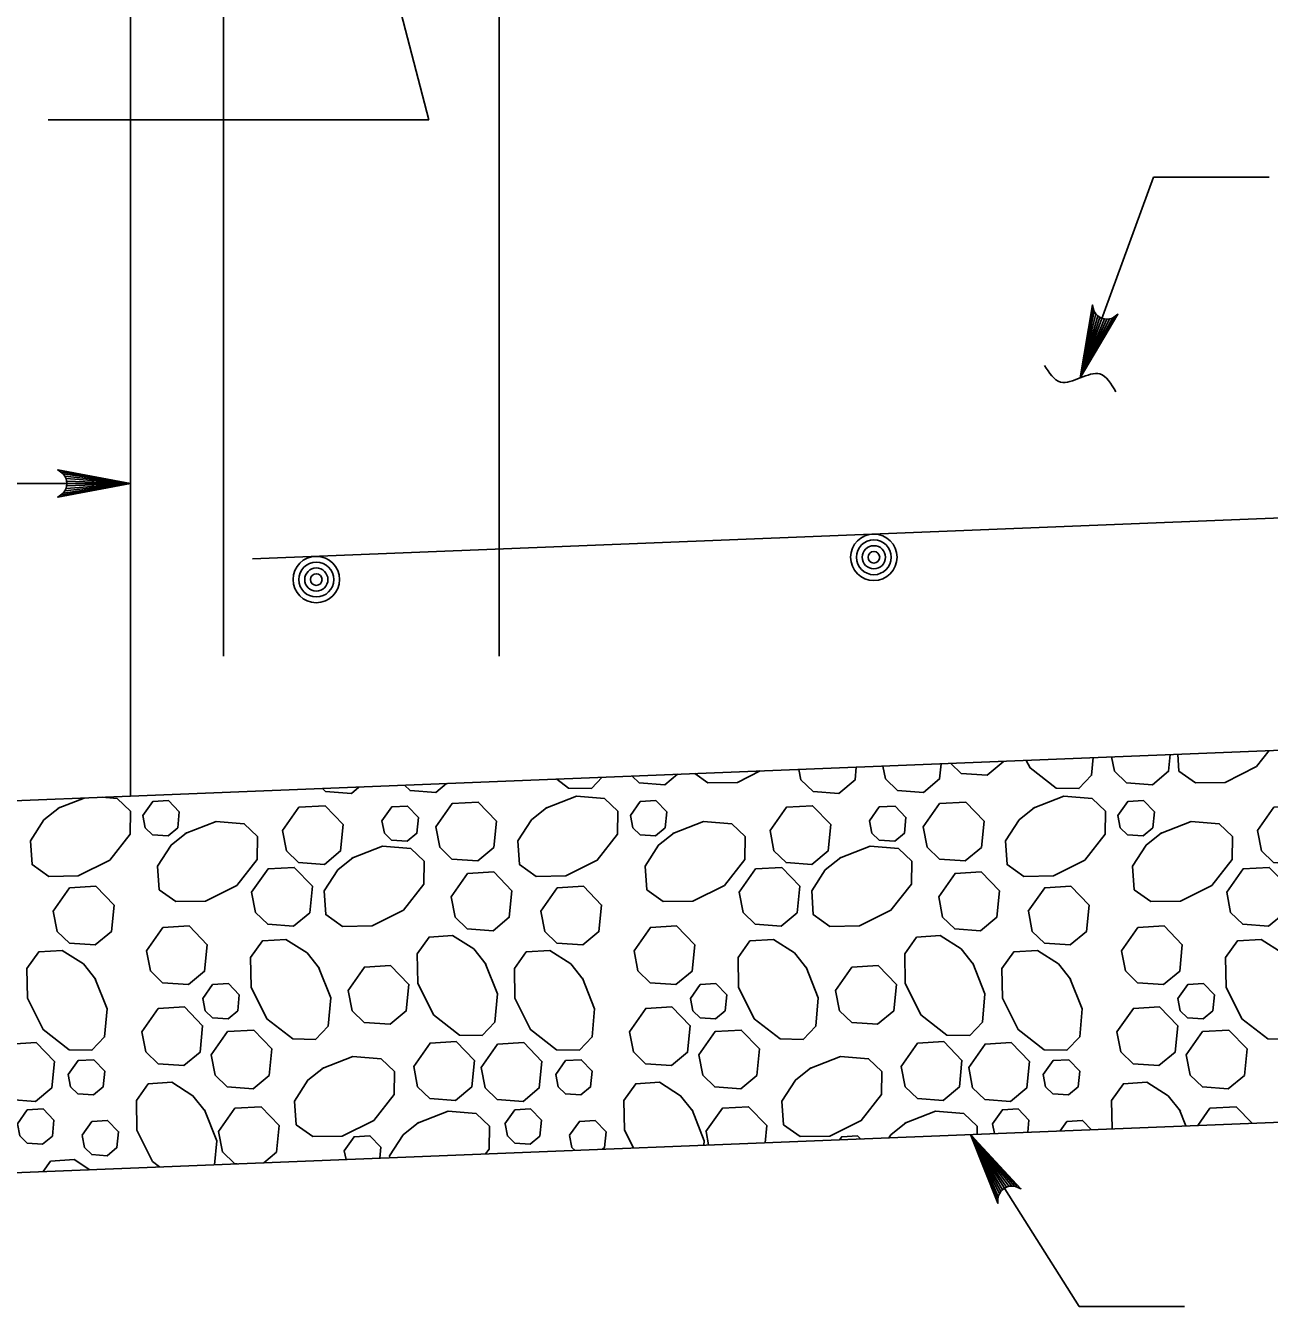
# Model space of a CAD drawing. Extents: x 636530 to 644067, y 294168 to 299122.
# Drawn here: x 640381.1 to 640432.1, y 298172.7 to 298225.2 of the extents above; entities that cross this region are included whole.
import ezdxf

# ---------------------------------------------------------------- set-up
doc = ezdxf.new("R2010")
doc.units = 0
doc.layers.add('1', color=7, linetype='Continuous')

msp = doc.modelspace()

# ---------------------------------------------------------------- linework, layer by layer
at = {"layer": '1'}
for p, q in [((640385.403, 298260.913), (640385.403, 298193.592)), ((640389.213, 298251.465), (640389.213, 298199.334)), ((640400.527, 298251.461), (640400.527, 298199.334)), ((640397.637, 298221.331), (640394.169, 298234.614)), ((640382.025, 298221.331), (640397.637, 298221.331)), ((640424.347, 298210.743), (640427.345, 298218.981)), ((640427.345, 298218.981), (640432.093, 298218.981)), ((640370.175, 298206.414), (640385.403, 298206.414)), ((640390.408, 298203.324), (640474.088, 298206.672)), ((640385.403, 298193.592), (640474.165, 298197.143)), ((640369.566, 298192.959), (640385.403, 298193.592)), ((640370.175, 298177.731), (640474.165, 298181.89)), ((640419.843, 298179.718), (640424.304, 298172.67)), ((640424.304, 298172.67), (640428.616, 298172.67))]:
    msp.add_line(p, q, dxfattribs=at)
for points in [[(640424.347, 298210.743), (640424.841, 298213.737), (640424.877, 298213.602), (640424.912, 298213.466), (640424.986, 298213.376), (640425.06, 298213.287), (640425.148, 298213.236), (640425.236, 298213.186), (640425.336, 298213.168), (640425.436, 298213.15), (640425.55, 298213.171), (640425.664, 298213.193), (640425.778, 298213.274), (640425.892, 298213.354), (640424.347, 298210.743), (640425.778, 298213.274), (640425.664, 298213.193), (640424.347, 298210.743), (640425.55, 298213.171), (640425.436, 298213.15), (640424.347, 298210.743), (640425.336, 298213.168), (640425.236, 298213.186), (640424.347, 298210.743), (640425.148, 298213.236), (640425.06, 298213.287), (640424.347, 298210.743), (640424.986, 298213.376), (640424.912, 298213.466), (640424.347, 298210.743), (640424.877, 298213.602)], [(640385.403, 298206.414), (640382.421, 298205.855), (640382.535, 298205.935), (640382.65, 298206.014), (640382.71, 298206.114), (640382.769, 298206.214), (640382.786, 298206.314), (640382.803, 298206.414), (640382.786, 298206.514), (640382.769, 298206.614), (640382.71, 298206.714), (640382.65, 298206.814), (640382.535, 298206.894), (640382.421, 298206.974), (640385.403, 298206.414), (640382.535, 298206.894), (640382.65, 298206.814), (640385.403, 298206.414), (640382.71, 298206.714), (640382.769, 298206.614), (640385.403, 298206.414), (640382.786, 298206.514), (640382.803, 298206.414), (640385.403, 298206.414), (640382.786, 298206.314), (640382.769, 298206.214), (640385.403, 298206.414), (640382.71, 298206.114), (640382.65, 298206.014), (640385.403, 298206.414), (640382.535, 298205.935)], [(640432.084, 298195.459), (640431.57, 298194.803), (640430.282, 298194.159), (640429.068, 298194.137), (640428.385, 298194.623), (640428.339, 298195.31)], [(640418.642, 298194.922), (640418.58, 298194.299), (640417.917, 298193.747), (640416.857, 298193.824), (640416.358, 298194.308), (640416.257, 298194.826)], [(640421.19, 298195.024), (640421.187, 298195), (640420.524, 298194.449), (640419.464, 298194.526), (640419.039, 298194.938)], [(640424.873, 298195.171), (640424.811, 298194.452), (640424.289, 298193.903), (640423.351, 298193.92), (640422.286, 298194.754), (640422.132, 298195.061)], [(640428.034, 298195.297), (640427.966, 298194.614), (640427.303, 298194.063), (640426.243, 298194.139), (640425.744, 298194.623), (640425.632, 298195.201)], [(640404.74, 298194.366), (640404.3, 298193.903), (640403.363, 298193.92), (640402.888, 298194.292)], [(640407.827, 298194.489), (640407.314, 298194.063), (640406.254, 298194.139), (640405.97, 298194.415)], [(640411.226, 298194.625), (640410.294, 298194.159), (640409.08, 298194.137), (640408.544, 298194.518)], [(640415.163, 298194.783), (640415.111, 298194.259), (640414.448, 298193.708), (640413.388, 298193.785), (640412.89, 298194.268), (640412.808, 298194.688)], [(640394.771, 298193.967), (640394.46, 298193.708), (640393.4, 298193.785), (640393.274, 298193.907)], [(640398.365, 298194.111), (640397.928, 298193.747), (640396.868, 298193.824), (640396.644, 298194.042)], [(640384.24, 298193.546), (640384.854, 298193.493), (640385.403, 298192.971), (640385.386, 298192.033), (640384.553, 298190.968), (640383.265, 298190.324), (640382.051, 298190.303), (640381.368, 298190.788), (640381.303, 298191.755), (640381.857, 298192.62), (640382.492, 298193.126)], [(640382.441, 298193.094), (640383.508, 298193.516)], [(640385.911, 298192.798), (640386.315, 298193.372), (640386.959, 298193.408), (640387.406, 298192.944), (640387.342, 298192.294), (640386.944, 298191.963), (640386.308, 298192.009), (640386.009, 298192.299), (640385.912, 298192.798)], [(640397.919, 298192.329), (640398.591, 298193.286), (640399.664, 298193.347), (640400.41, 298192.573), (640400.302, 298191.489), (640399.639, 298190.938), (640398.58, 298191.014), (640398.081, 298191.498), (640397.919, 298192.329)], [(640402.43, 298193.094), (640403.688, 298193.592), (640404.843, 298193.493), (640405.392, 298192.971), (640405.375, 298192.033), (640404.541, 298190.968), (640403.253, 298190.324), (640402.039, 298190.303), (640401.356, 298190.788), (640401.291, 298191.755), (640401.846, 298192.62), (640402.481, 298193.126)], [(640405.9, 298192.798), (640406.303, 298193.372), (640406.947, 298193.408), (640407.395, 298192.944), (640407.33, 298192.294), (640406.932, 298191.963), (640406.296, 298192.009), (640405.997, 298192.299), (640405.9, 298192.798)], [(640417.907, 298192.329), (640418.579, 298193.286), (640419.653, 298193.347), (640420.399, 298192.573), (640420.291, 298191.489), (640419.628, 298190.938), (640418.568, 298191.014), (640418.069, 298191.498), (640417.908, 298192.329)], [(640422.418, 298193.094), (640423.676, 298193.592), (640424.831, 298193.493), (640425.38, 298192.971), (640425.363, 298192.033), (640424.53, 298190.968), (640423.242, 298190.324), (640422.028, 298190.303), (640421.345, 298190.788), (640421.28, 298191.755), (640421.834, 298192.62), (640422.469, 298193.126)], [(640425.888, 298192.798), (640426.292, 298193.372), (640426.936, 298193.408), (640427.383, 298192.944), (640427.319, 298192.294), (640426.921, 298191.963), (640426.285, 298192.009), (640425.986, 298192.299), (640425.889, 298192.798)], [(640391.636, 298192.184), (640392.309, 298193.14), (640393.382, 298193.202), (640394.128, 298192.428), (640394.02, 298191.344), (640393.357, 298190.792), (640392.297, 298190.869), (640391.799, 298191.353), (640391.637, 298192.184)], [(640395.715, 298192.577), (640396.119, 298193.151), (640396.763, 298193.188), (640397.211, 298192.723), (640397.146, 298192.073), (640396.748, 298191.742), (640396.112, 298191.788), (640395.813, 298192.078), (640395.716, 298192.577)], [(640411.625, 298192.184), (640412.297, 298193.14), (640413.37, 298193.202), (640414.117, 298192.428), (640414.009, 298191.344), (640413.346, 298190.792), (640412.286, 298190.869), (640411.787, 298191.353), (640411.625, 298192.184)], [(640415.704, 298192.577), (640416.107, 298193.151), (640416.751, 298193.188), (640417.199, 298192.723), (640417.134, 298192.073), (640416.737, 298191.742), (640416.1, 298191.788), (640415.801, 298192.078), (640415.704, 298192.577)], [(640431.613, 298192.184), (640432.286, 298193.14), (640433.359, 298193.202), (640434.105, 298192.428), (640433.997, 298191.344), (640433.334, 298190.792), (640432.274, 298190.869), (640431.776, 298191.353), (640431.614, 298192.184)], [(640387.653, 298192.061), (640388.911, 298192.56), (640390.066, 298192.46), (640390.615, 298191.938), (640390.598, 298191.001), (640389.764, 298189.935), (640388.477, 298189.291), (640387.263, 298189.27), (640386.58, 298189.756), (640386.515, 298190.722), (640387.069, 298191.587), (640387.704, 298192.094)], [(640407.642, 298192.061), (640408.899, 298192.56), (640410.055, 298192.46), (640410.604, 298191.938), (640410.586, 298191.001), (640409.753, 298189.935), (640408.465, 298189.291), (640407.251, 298189.27), (640406.568, 298189.756), (640406.503, 298190.722), (640407.058, 298191.587), (640407.693, 298192.094)], [(640427.63, 298192.061), (640428.888, 298192.56), (640430.043, 298192.46), (640430.592, 298191.938), (640430.575, 298191.001), (640429.741, 298189.935), (640428.454, 298189.291), (640427.24, 298189.27), (640426.557, 298189.756), (640426.492, 298190.722), (640427.046, 298191.587), (640427.681, 298192.094)], [(640394.486, 298191.045), (640395.743, 298191.543), (640396.899, 298191.443), (640397.448, 298190.921), (640397.43, 298189.984), (640396.597, 298188.919), (640395.309, 298188.275), (640394.095, 298188.253), (640393.412, 298188.739), (640393.347, 298189.706), (640393.902, 298190.57), (640394.537, 298191.077)], [(640414.474, 298191.045), (640415.732, 298191.543), (640416.887, 298191.443), (640417.436, 298190.921), (640417.419, 298189.984), (640416.585, 298188.919), (640415.297, 298188.275), (640414.084, 298188.253), (640413.4, 298188.739), (640413.336, 298189.706), (640413.89, 298190.57), (640414.525, 298191.077)], [(640390.371, 298189.654), (640391.044, 298190.61), (640392.117, 298190.672), (640392.863, 298189.898), (640392.755, 298188.814), (640392.092, 298188.262), (640391.032, 298188.339), (640390.534, 298188.823), (640390.372, 298189.654)], [(640410.36, 298189.654), (640411.032, 298190.61), (640412.105, 298190.672), (640412.852, 298189.898), (640412.744, 298188.814), (640412.081, 298188.262), (640411.021, 298188.339), (640410.522, 298188.823), (640410.36, 298189.654)], [(640430.348, 298189.654), (640431.021, 298190.61), (640432.094, 298190.672), (640432.84, 298189.898), (640432.732, 298188.814), (640432.069, 298188.262), (640431.009, 298188.339), (640430.511, 298188.823), (640430.349, 298189.654)], [(640398.551, 298189.466), (640399.223, 298190.423), (640400.297, 298190.484), (640401.043, 298189.71), (640400.935, 298188.626), (640400.272, 298188.075), (640399.212, 298188.151), (640398.714, 298188.635), (640398.552, 298189.466)], [(640418.54, 298189.466), (640419.212, 298190.423), (640420.285, 298190.484), (640421.031, 298189.71), (640420.923, 298188.626), (640420.26, 298188.075), (640419.201, 298188.151), (640418.702, 298188.635), (640418.54, 298189.466)], [(640382.238, 298188.881), (640382.91, 298189.837), (640383.984, 298189.898), (640384.73, 298189.125), (640384.622, 298188.041), (640383.959, 298187.489), (640382.899, 298187.566), (640382.401, 298188.049), (640382.239, 298188.88)], [(640402.227, 298188.881), (640402.899, 298189.837), (640403.972, 298189.898), (640404.718, 298189.125), (640404.61, 298188.041), (640403.947, 298187.489), (640402.888, 298187.566), (640402.389, 298188.049), (640402.227, 298188.88)], [(640422.215, 298188.881), (640422.887, 298189.837), (640423.961, 298189.898), (640424.707, 298189.125), (640424.599, 298188.041), (640423.936, 298187.489), (640422.876, 298187.566), (640422.378, 298188.049), (640422.216, 298188.88)], [(640386.06, 298187.254), (640386.733, 298188.211), (640387.806, 298188.272), (640388.552, 298187.498), (640388.444, 298186.414), (640387.781, 298185.863), (640386.721, 298185.939), (640386.223, 298186.423), (640386.061, 298187.254)], [(640406.049, 298187.254), (640406.721, 298188.211), (640407.794, 298188.272), (640408.541, 298187.498), (640408.433, 298186.414), (640407.77, 298185.863), (640406.71, 298185.939), (640406.211, 298186.423), (640406.049, 298187.254)], [(640426.037, 298187.254), (640426.71, 298188.211), (640427.783, 298188.272), (640428.529, 298187.498), (640428.421, 298186.414), (640427.758, 298185.863), (640426.698, 298185.939), (640426.2, 298186.423), (640426.038, 298187.254)], [(640393.117, 298186.579), (640393.616, 298185.322), (640393.516, 298184.166), (640392.994, 298183.617), (640392.057, 298183.635), (640390.992, 298184.468), (640390.348, 298185.756), (640390.326, 298186.97), (640390.812, 298187.653), (640391.779, 298187.717), (640392.643, 298187.163), (640393.15, 298186.528)], [(640399.95, 298186.742), (640400.449, 298185.484), (640400.349, 298184.329), (640399.827, 298183.78), (640398.889, 298183.797), (640397.824, 298184.631), (640397.18, 298185.919), (640397.159, 298187.132), (640397.644, 298187.816), (640398.611, 298187.88), (640399.476, 298187.326), (640399.982, 298186.691)], [(640413.106, 298186.579), (640413.605, 298185.322), (640413.505, 298184.166), (640412.983, 298183.617), (640412.045, 298183.635), (640410.98, 298184.468), (640410.336, 298185.756), (640410.315, 298186.97), (640410.8, 298187.653), (640411.767, 298187.717), (640412.632, 298187.163), (640413.138, 298186.528)], [(640419.939, 298186.742), (640420.437, 298185.484), (640420.337, 298184.329), (640419.815, 298183.78), (640418.878, 298183.797), (640417.813, 298184.631), (640417.169, 298185.919), (640417.147, 298187.132), (640417.633, 298187.816), (640418.6, 298187.88), (640419.464, 298187.326), (640419.971, 298186.691)], [(640433.094, 298186.579), (640433.593, 298185.322), (640433.493, 298184.166), (640432.971, 298183.617), (640432.034, 298183.635), (640430.969, 298184.468), (640430.325, 298185.756), (640430.303, 298186.97), (640430.789, 298187.653), (640431.756, 298187.717), (640432.62, 298187.163), (640433.127, 298186.528)], [(640383.947, 298186.132), (640384.446, 298184.874), (640384.346, 298183.719), (640383.824, 298183.17), (640382.887, 298183.187), (640381.821, 298184.021), (640381.178, 298185.309), (640381.156, 298186.522), (640381.642, 298187.206), (640382.608, 298187.27), (640383.473, 298186.716), (640383.98, 298186.081)], [(640403.936, 298186.132), (640404.434, 298184.874), (640404.335, 298183.719), (640403.813, 298183.17), (640402.875, 298183.187), (640401.81, 298184.021), (640401.166, 298185.309), (640401.145, 298186.522), (640401.63, 298187.206), (640402.597, 298187.27), (640403.462, 298186.716), (640403.968, 298186.081)], [(640423.924, 298186.132), (640424.423, 298184.874), (640424.323, 298183.719), (640423.801, 298183.17), (640422.864, 298183.187), (640421.798, 298184.021), (640421.155, 298185.309), (640421.133, 298186.522), (640421.619, 298187.206), (640422.585, 298187.27), (640423.45, 298186.716), (640423.957, 298186.081)], [(640394.325, 298185.628), (640394.997, 298186.584), (640396.071, 298186.645), (640396.817, 298185.872), (640396.709, 298184.788), (640396.046, 298184.236), (640394.986, 298184.313), (640394.488, 298184.796), (640394.326, 298185.628)], [(640414.314, 298185.628), (640414.986, 298186.584), (640416.059, 298186.645), (640416.806, 298185.872), (640416.698, 298184.788), (640416.035, 298184.236), (640414.975, 298184.313), (640414.476, 298184.796), (640414.314, 298185.628)], [(640388.37, 298185.295), (640388.774, 298185.869), (640389.418, 298185.906), (640389.865, 298185.441), (640389.801, 298184.791), (640389.403, 298184.46), (640388.767, 298184.506), (640388.468, 298184.796), (640388.371, 298185.295)], [(640408.359, 298185.295), (640408.762, 298185.869), (640409.406, 298185.906), (640409.854, 298185.441), (640409.789, 298184.791), (640409.391, 298184.46), (640408.755, 298184.506), (640408.456, 298184.796), (640408.359, 298185.295)], [(640428.347, 298185.295), (640428.751, 298185.869), (640429.395, 298185.906), (640429.842, 298185.441), (640429.778, 298184.791), (640429.38, 298184.46), (640428.744, 298184.506), (640428.445, 298184.796), (640428.348, 298185.295)], [(640385.872, 298183.934), (640386.544, 298184.89), (640387.618, 298184.951), (640388.364, 298184.178), (640388.256, 298183.093), (640387.593, 298182.542), (640386.533, 298182.619), (640386.034, 298183.102), (640385.873, 298183.933)], [(640405.861, 298183.934), (640406.533, 298184.89), (640407.606, 298184.951), (640408.352, 298184.178), (640408.244, 298183.093), (640407.581, 298182.542), (640406.521, 298182.619), (640406.023, 298183.102), (640405.861, 298183.933)], [(640425.849, 298183.934), (640426.521, 298184.89), (640427.595, 298184.951), (640428.341, 298184.178), (640428.233, 298183.093), (640427.57, 298182.542), (640426.51, 298182.619), (640426.011, 298183.102), (640425.85, 298183.933)], [(640388.713, 298182.984), (640389.385, 298183.94), (640390.458, 298184.002), (640391.205, 298183.228), (640391.097, 298182.144), (640390.434, 298181.592), (640389.374, 298181.669), (640388.875, 298182.153), (640388.713, 298182.984)], [(640408.701, 298182.984), (640409.374, 298183.94), (640410.447, 298184.002), (640411.193, 298183.228), (640411.085, 298182.144), (640410.422, 298181.592), (640409.362, 298181.669), (640408.864, 298182.153), (640408.702, 298182.984)], [(640428.69, 298182.984), (640429.362, 298183.94), (640430.435, 298184.002), (640431.182, 298183.228), (640431.074, 298182.144), (640430.411, 298181.592), (640429.351, 298181.669), (640428.852, 298182.153), (640428.69, 298182.984)], [(640379.793, 298182.469), (640380.465, 298183.426), (640381.538, 298183.487), (640382.285, 298182.713), (640382.177, 298181.629), (640381.513, 298181.078), (640380.454, 298181.155), (640379.955, 298181.638), (640379.793, 298182.469)], [(640397.016, 298182.51), (640397.688, 298183.467), (640398.761, 298183.528), (640399.507, 298182.754), (640399.399, 298181.67), (640398.736, 298181.119), (640397.677, 298181.195), (640397.178, 298181.679), (640397.016, 298182.51)], [(640399.781, 298182.469), (640400.453, 298183.426), (640401.527, 298183.487), (640402.273, 298182.713), (640402.165, 298181.629), (640401.502, 298181.078), (640400.442, 298181.155), (640399.944, 298181.638), (640399.782, 298182.469)], [(640417.004, 298182.51), (640417.676, 298183.467), (640418.75, 298183.528), (640419.496, 298182.754), (640419.388, 298181.67), (640418.725, 298181.119), (640417.665, 298181.195), (640417.167, 298181.679), (640417.005, 298182.51)], [(640419.77, 298182.469), (640420.442, 298183.426), (640421.515, 298183.487), (640422.262, 298182.713), (640422.154, 298181.629), (640421.49, 298181.078), (640420.431, 298181.155), (640419.932, 298181.638), (640419.77, 298182.469)], [(640382.852, 298182.174), (640383.255, 298182.748), (640383.899, 298182.785), (640384.347, 298182.32), (640384.282, 298181.67), (640383.884, 298181.339), (640383.248, 298181.385), (640382.949, 298181.675), (640382.852, 298182.174)], [(640393.266, 298182.423), (640394.523, 298182.921), (640395.679, 298182.821), (640396.228, 298182.299), (640396.21, 298181.362), (640395.377, 298180.297), (640394.089, 298179.653), (640392.875, 298179.631), (640392.192, 298180.117), (640392.127, 298181.084), (640392.682, 298181.948), (640393.316, 298182.455)], [(640402.84, 298182.174), (640403.243, 298182.748), (640403.888, 298182.785), (640404.335, 298182.32), (640404.27, 298181.67), (640403.873, 298181.339), (640403.237, 298181.385), (640402.937, 298181.675), (640402.84, 298182.174)], [(640413.254, 298182.423), (640414.512, 298182.921), (640415.667, 298182.821), (640416.216, 298182.299), (640416.199, 298181.362), (640415.365, 298180.297), (640414.077, 298179.653), (640412.864, 298179.631), (640412.18, 298180.117), (640412.116, 298181.084), (640412.67, 298181.948), (640413.305, 298182.455)], [(640422.829, 298182.174), (640423.232, 298182.748), (640423.876, 298182.785), (640424.324, 298182.32), (640424.259, 298181.67), (640423.861, 298181.339), (640423.225, 298181.385), (640422.926, 298181.675), (640422.829, 298182.174)], [(640386.6, 298178.388), (640386.314, 298178.612), (640385.671, 298179.899), (640385.649, 298181.113), (640386.135, 298181.796), (640387.102, 298181.861), (640387.966, 298181.307), (640388.473, 298180.672)], [(640406.026, 298179.165), (640405.659, 298179.899), (640405.638, 298181.113), (640406.123, 298181.796), (640407.09, 298181.861), (640407.955, 298181.307), (640408.461, 298180.672)], [(640425.647, 298179.95), (640425.626, 298181.113), (640426.112, 298181.796), (640427.079, 298181.861), (640427.943, 298181.307), (640428.45, 298180.672)], [(640380.771, 298180.156), (640381.174, 298180.73), (640381.818, 298180.767), (640382.266, 298180.303), (640382.201, 298179.652), (640381.803, 298179.321), (640381.167, 298179.368), (640380.868, 298179.658), (640380.771, 298180.156)], [(640388.44, 298180.723), (640388.939, 298179.465), (640388.854, 298178.478)], [(640389.012, 298179.838), (640389.684, 298180.794), (640390.758, 298180.855), (640391.504, 298180.082), (640391.396, 298178.998), (640390.868, 298178.559)], [(640397.167, 298180.176), (640398.425, 298180.675), (640399.58, 298180.575), (640400.13, 298180.053), (640400.112, 298179.115), (640399.961, 298178.922)], [(640400.759, 298180.156), (640401.163, 298180.73), (640401.807, 298180.767), (640402.254, 298180.303), (640402.19, 298179.652), (640401.792, 298179.321), (640401.156, 298179.368), (640400.857, 298179.658), (640400.76, 298180.156)], [(640408.429, 298180.723), (640408.928, 298179.465), (640408.912, 298179.28)], [(640409, 298179.838), (640409.673, 298180.794), (640410.746, 298180.855), (640411.492, 298180.082), (640411.422, 298179.381)], [(640417.156, 298180.176), (640418.414, 298180.675), (640419.569, 298180.575), (640420.118, 298180.053), (640420.112, 298179.728)], [(640420.748, 298180.156), (640421.151, 298180.73), (640421.795, 298180.767), (640422.243, 298180.303), (640422.194, 298179.812)], [(640428.417, 298180.723), (640428.676, 298180.071)], [(640429.166, 298180.091), (640429.661, 298180.794), (640430.735, 298180.855), (640431.387, 298180.179)], [(640383.419, 298179.684), (640383.822, 298180.257), (640384.466, 298180.294), (640384.914, 298179.83), (640384.849, 298179.18), (640384.452, 298178.849), (640383.816, 298178.895), (640383.516, 298179.185), (640383.419, 298179.683)], [(640396.034, 298178.765), (640396.029, 298178.837), (640396.583, 298179.702), (640397.218, 298180.208)], [(640403.407, 298179.684), (640403.811, 298180.257), (640404.455, 298180.294), (640404.903, 298179.83), (640404.838, 298179.18), (640404.759, 298179.114)], [(640416.496, 298179.584), (640416.572, 298179.702), (640417.207, 298180.208)], [(640420.826, 298179.757), (640420.748, 298180.156)], [(640423.523, 298179.865), (640423.799, 298180.257), (640424.443, 298180.294), (640424.808, 298179.916)], [(640389.779, 298178.515), (640389.673, 298178.523), (640389.174, 298179.006), (640389.012, 298179.838)], [(640394.171, 298179.053), (640394.574, 298179.627), (640395.218, 298179.664), (640395.666, 298179.2), (640395.621, 298178.749)], [(640403.624, 298179.069), (640403.505, 298179.185), (640403.408, 298179.683)], [(640409.108, 298179.288), (640409.001, 298179.838)], [(640414.475, 298179.503), (640414.563, 298179.627), (640415.207, 298179.664), (640415.329, 298179.537)], [(640419.843, 298179.718), (640421.911, 298177.496), (640421.782, 298177.551), (640421.653, 298177.605), (640421.537, 298177.602), (640421.421, 298177.599), (640421.327, 298177.56), (640421.234, 298177.521), (640421.158, 298177.453), (640421.083, 298177.385), (640421.03, 298177.281), (640420.977, 298177.178), (640420.972, 298177.038), (640420.966, 298176.898), (640419.843, 298179.718), (640420.972, 298177.038), (640420.977, 298177.178), (640419.843, 298179.718), (640421.03, 298177.281), (640421.083, 298177.385), (640419.843, 298179.718), (640421.158, 298177.453), (640421.234, 298177.521), (640419.843, 298179.718), (640421.327, 298177.56), (640421.421, 298177.599), (640419.843, 298179.718), (640421.537, 298177.602), (640421.653, 298177.605), (640419.843, 298179.718), (640421.782, 298177.551)], [(640394.241, 298178.694), (640394.171, 298179.053)], [(640381.826, 298178.197), (640382.129, 298178.624), (640383.096, 298178.689), (640383.744, 298178.274)]]:
    msp.add_lwpolyline(points, dxfattribs=at)
for centre, radius in [((640415.883, 298203.388), 0.952), ((640415.883, 298203.388), 0.714), ((640415.883, 298203.388), 0.476), ((640393.023, 298202.474), 0.952), ((640415.883, 298203.388), 0.238), ((640393.023, 298202.474), 0.714), ((640393.023, 298202.474), 0.476), ((640393.023, 298202.474), 0.238)]:
    msp.add_circle(centre, radius, dxfattribs=at)
msp.add_spline([(640425.801, 298210.179), (640425.147, 298210.908), (640423.537, 298210.575), (640422.879, 298211.255)], degree=3, dxfattribs=at)

doc.saveas('drawing.dxf')
